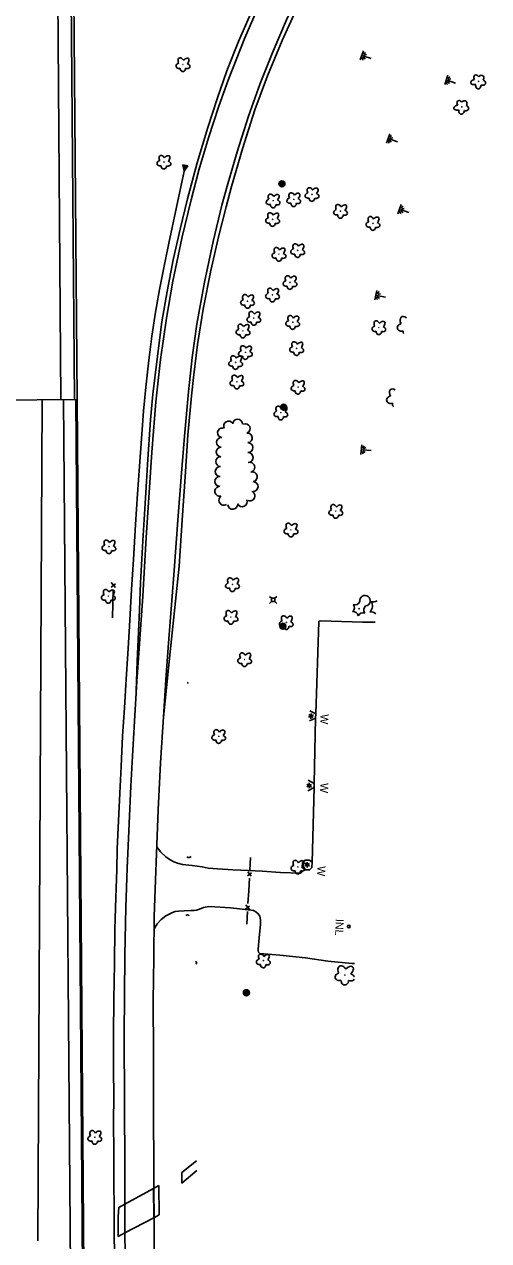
# Model space of a CAD drawing. Extents: x 588843 to 2552415, y 180129 to 269402.
# Drawn here: x 594066 to 594414, y 181539 to 182451 of the extents above; entities that cross this region are included whole.
import ezdxf

# ---------------------------------------------------------------- set-up
doc = ezdxf.new("R2010")
doc.units = 0
for name, color, linetype in [('Default', 7, 'Continuous'), ('E_BMGRD', 7, 'Continuous'), ('E_DRN', 7, 'Continuous'), ('E_DRN_Text', 7, 'Continuous'), ('E_DWY', 7, 'Continuous'), ('E_FEN_P', 7, 'Continuous'), ('E_LAND_TreeLine_P', 7, 'Continuous'), ('E_LAND_Vegetation', 7, 'Continuous'), ('E_LTG', 7, 'Continuous'), ('E_MISCPROP', 7, 'Continuous'), ('E_RDWY', 7, 'Continuous'), ('E_RDWY_Gravel', 7, 'Continuous'), ('E_UTL_AG_Bold', 7, 'Continuous'), ('E_WAL', 7, 'Continuous'), ('E_WAL_Text', 7, 'Continuous'), ('E_WTR_Wetland', 7, 'Continuous'), ('P_BMGRD', 7, 'Continuous'), ('P_RDWY_LaneEdge', 7, 'Continuous'), ('P_RDWY_PavtEdge', 7, 'Continuous'), ('P_RDWY_ShldAgg', 7, 'Continuous'), ('P_RDWY_ShldPaved', 7, 'Continuous'), ('P_TC_BarrierConc', 7, 'Continuous')]:
    doc.layers.add(name, color=color, linetype=linetype)

# ---------------------------------------------------------------- blocks, each defined once
blk = doc.blocks.new('CULV2')
at = {"layer": 'E_DRN'}
blk.add_arc((20, 15), 24.6, 216.8699, 323.1301, dxfattribs=at)
blk = doc.blocks.new('POLE')
at = {"layer": 'Default'}
for radius in [4.46, 3.35, 2.23, 1.12]:
    blk.add_circle((0, 0), radius, dxfattribs=at)
blk = doc.blocks.new('DTRE')
at = {"layer": 'Default'}
blk.add_circle((-0.2, 0), 0.183, dxfattribs=at)
for centre, major_axis, ratio in [((-5.9, 0.2), (4.93, -0.12), 0.832022), ((-1.9, 5.3), (1.36, -4.98), 0.782863), ((4.1, 2.7), (-5.27, -2.93), 0.691916), ((-2.5, -5.2), (1.8, 4.86), 0.716896), ((3.5, -3.7), (-5.01, 4.58), 0.560249)]:
    blk.add_ellipse(centre, major_axis=major_axis, ratio=ratio, start_param=1.570796, end_param=4.712389, dxfattribs=at)
blk = doc.blocks.new('W_1')
at = {"layer": 'E_WAL_Text'}
blk.add_text('W', height=12, dxfattribs=at).set_placement((-4.5, -6))
blk = doc.blocks.new('PED')
at = {"layer": 'Default'}
for p, q in [((-2.5, 2.5), (-5.3, 5.3)), ((2.5, 2.5), (5.3, 5.3)), ((-2.5, -2.5), (-5.3, -5.3)), ((2.5, -2.5), (5.3, -5.3))]:
    blk.add_line(p, q, dxfattribs=at)
blk.add_lwpolyline([(-2.5, -2.5), (2.5, -2.5), (2.5, 2.5), (-2.5, 2.5)], close=True, dxfattribs=at)
blk = doc.blocks.new('INLT_9')
at = {"layer": 'E_DRN_Text'}
blk.add_text('INL', height=12, dxfattribs=at).set_placement((-11, -6))
blk = doc.blocks.new('LPOL')
at = {"layer": 'Default'}
for p, q in [((-4, 0), (-1.5, 0)), ((-0.7, 1.3), (-2, 3.5)), ((0.7, 1.3), (2, 3.5)), ((1.5, 0), (4, 0)), ((-2, -3.5), (-0.7, -1.3)), ((2, -3.5), (0.7, -1.3))]:
    blk.add_line(p, q, dxfattribs=at)
for radius in [1.5, 1.5, 1.5, 0.125]:
    blk.add_circle((0, 0), radius, dxfattribs=at)
blk = doc.blocks.new('CTRE')
at = {"layer": 'Default'}
blk.add_circle((0, 0), 0.223, dxfattribs=at)
for centre, start, end in [((-12, 9), 280.2067, 5.9716), ((-13.8, -5.9), 340.2113, 65.9762), ((1.8, 14.9), 220.2113, 305.9762), ((13.8, 5.9), 160.2113, 245.9762), ((-1.8, -14.9), 40.2113, 125.9762), ((12, -9), 185.9272, 100.2511)]:
    blk.add_arc(centre, 7.87, start, end, dxfattribs=at)
blk = doc.blocks.new('MAR')
at = {"layer": 'Default'}
for p, q in [((-7.3, 0), (7.2, 0)), ((-6.1, 3.5), (-2.5, 1.5)), ((-1.4, 2.4), (-3.5, 6.2)), ((0, 14.8), (0, 1.6)), ((1.4, 2.4), (3.6, 6.2)), ((6.1, 3.5), (2.5, 1.5))]:
    blk.add_line(p, q, dxfattribs=at)

msp = doc.modelspace()

# ---------------------------------------------------------------- linework, layer by layer
at = {"layer": 'E_BMGRD'}
for p, q in [((594185.62, 182340.83), (594184.53, 182335.67)), ((594184.62, 182345.64), (594185.62, 182340.83)), ((594184.62, 182345.64), (594188.48, 182344.83)), ((594184.73, 182345.11), (594188.16, 182344.39)), ((594184.84, 182344.57), (594187.85, 182343.94)), ((594184.95, 182344.04), (594187.52, 182343.49)), ((594185.06, 182343.5), (594187.21, 182343.05)), ((594185.17, 182342.97), (594186.89, 182342.61)), ((594185.29, 182342.44), (594186.57, 182342.16)), ((594185.4, 182341.9), (594186.25, 182341.72)), ((594185.51, 182341.37), (594185.93, 182341.28)), ((594185.62, 182340.83), (594188.48, 182344.83))]:
    msp.add_line(p, q, dxfattribs=at)
at = {"layer": 'E_DRN'}
msp.add_circle((594308.89, 181774.66), 0.955, dxfattribs=at)
at = {"layer": 'E_DWY'}
for points in [[(594284.13, 181934.05), (594286.45, 182002.94), (594286.63, 182003.46), (594287.02, 182003.6), (594287.99, 182003.73), (594319.18, 182002.68), (594328.65, 182002.63)], [(594283.04, 181881.8), (594284.08, 181930.81)], [(594281.36, 181822.73), (594283.06, 181878.7)], [(594165.05, 181834.23), (594167.92, 181830.69), (594171.91, 181826.87), (594175.15, 181824.59), (594178, 181823.11), (594180.54, 181822.12), (594184.48, 181821.16), (594191.59, 181820.36), (594199.19, 181819.24), (594203.69, 181818.31), (594210.56, 181817.75), (594222.14, 181817.21), (594233.44, 181816.67), (594244.07, 181815.99), (594257.88, 181815.12), (594272.99, 181814.49)], [(594272.99, 181814.49), (594276, 181817.3)], [(594313.11, 181746.93), (594311.52, 181746.97), (594293.28, 181748.66), (594276.55, 181751.05), (594257.2, 181753.03), (594242.31, 181754.35), (594241.41, 181755.33), (594240.99, 181756.42), (594240.97, 181757.6), (594241.74, 181766.18), (594242.8, 181776.47), (594242.75, 181779.64), (594242.24, 181782.3), (594241.09, 181784.19), (594239.29, 181785.59), (594237.44, 181786.51), (594235.7, 181786.86), (594220.32, 181788.51), (594208.64, 181789.44), (594204.04, 181789.53), (594200.2, 181788.81), (594197.12, 181787.64), (594194.88, 181786.92), (594193.1, 181786.69), (594190.98, 181786.52), (594185.6, 181786.48), (594181.45, 181786.25), (594178.97, 181785.78), (594176.91, 181785.02), (594174.36, 181783.92), (594171.91, 181782.67), (594168.37, 181779.9), (594165.39, 181776.7), (594163.11, 181772.95)]]:
    msp.add_lwpolyline(points, dxfattribs=at)
at = {"layer": 'E_FEN_P'}
for p, q in [((594130.92, 182028.89), (594134.15, 182031.55)), ((594134.12, 182028.61), (594131.03, 182032.4)), ((594233.02, 181812.56), (594235.98, 181814.89)), ((594235.89, 181812.24), (594233.2, 181815.71)), ((594234.48, 181787.36), (594231.79, 181790.83)), ((594231.61, 181787.67), (594234.57, 181790))]:
    msp.add_line(p, q, dxfattribs=at)
for points in [[(594132.24, 182016.47), (594132.59, 182027.04)], [(594131.9, 182005.91), (594132.24, 182016.47)], [(594234.81, 181816.74), (594235.35, 181826.24)], [(594233.94, 181801.35), (594234.48, 181810.85)], [(594233.4, 181791.85), (594233.94, 181801.35)], [(594232.53, 181776.47), (594233.07, 181785.97)]]:
    msp.add_lwpolyline(points, dxfattribs=at)
at = {"layer": 'E_LAND_TreeLine_P'}
for centre, radius, start, end in [((594225.61, 182151.27), 3.59, 358.17501, 178.17501), ((594214.27, 182144.68), 3.59, 82.02711, 262.02711), ((594218.82, 182149.88), 3.59, 28.92065, 208.92065), ((594231.48, 182147.84), 3.59, 294.16712, 114.16712), ((594213.47, 182137.54), 3.59, 88.38294, 268.38294), ((594233.03, 182140.9), 3.59, 276.10075, 96.10075), ((594233.4, 182133.61), 3.72, 269.72316, 89.72316), ((594213.27, 182130.36), 3.59, 88.38294, 268.38294), ((594233.54, 182126.17), 3.72, 271.84426, 91.84426), ((594212.65, 182115.62), 3.72, 87.32283, 267.32283), ((594212.99, 182123.05), 3.72, 87.32283, 267.32283), ((594234.72, 182118.88), 3.72, 285.0733, 105.0733), ((594212.31, 182108.2), 3.72, 88.55402, 268.55402), ((594236.67, 182111.71), 3.72, 285.47434, 105.47434), ((594212.29, 182100.78), 3.72, 103.2189, 283.2189), ((594234.97, 182097.37), 3.72, 247.41696, 67.41696), ((594237.21, 182104.37), 3.72, 268.42121, 88.42121), ((594215.38, 182094.15), 3.72, 123.93887, 303.93887), ((594222, 182091.13), 3.72, 186.30511, 6.30511), ((594229.1, 182093.03), 3.72, 204.16712, 24.16712)]:
    msp.add_arc(centre, radius, start, end, dxfattribs=at)
at = {"layer": 'E_LAND_Vegetation'}
msp.add_circle((594305.97, 181738.26), 0.128, dxfattribs=at)
for centre, start, end in [((594320.75, 182014.85), 310.61086, 36.37577), ((594327.46, 182023.92), 250.61087, 296.49988), ((594325.29, 182004.55), 47.94477, 96.37116)]:
    msp.add_arc(centre, 5.9, start, end, dxfattribs=at)
for centre, major_axis, ratio, start_param, end_param in [((594350.59, 182227.95), (2.03, -3.7), 0.691916, 2.021985, 4.712389), ((594348.76, 182223.81), (3.49, 0.93), 0.782863, 1.570796, 4.712389), ((594352.37, 182220.99), (0.1, 3.45), 0.832022, 1.570796, 2.147407), ((594342.63, 182173.65), (2.03, -3.7), 0.691916, 2.160472, 4.712389), ((594340.8, 182169.51), (3.49, 0.93), 0.782863, 1.570796, 4.712389), ((594344.41, 182166.7), (0.1, 3.45), 0.832022, 1.570796, 2.33707), ((594304.05, 181741.22), (2.06, -3.69), 0.691916, 1.570796, 4.712389), ((594308.56, 181740.87), (-3.2, -3.51), 0.560249, 1.570796, 4.712389), ((594302.25, 181737.07), (3.49, 0.96), 0.782863, 1.570796, 4.712389), ((594309.65, 181736.65), (-3.4, 1.26), 0.716896, 3.705973, 4.712389), ((594305.87, 181734.28), (0.08, 3.45), 0.832022, 1.570796, 4.712389), ((594309.65, 181736.65), (-3.4, 1.26), 0.716896, 1.570796, 3.078703)]:
    msp.add_ellipse(centre, major_axis=major_axis, ratio=ratio, start_param=start_param, end_param=end_param, dxfattribs=at)
at = {"layer": 'E_RDWY'}
for points in [[(594190.95, 182319.38), (594196.68, 182341.53), (594203.83, 182365.87), (594211.63, 182389.41), (594218.52, 182409), (594231.06, 182440.78), (594241.41, 182464.24), (594255.49, 182493.51), (594266.66, 182515.52), (594282.25, 182544.26), (594296.11, 182567.88), (594311.1, 182592.19), (594329.93, 182620.43), (594346.92, 182644.87), (594360.13, 182663.44), (594379.13, 182689.89), (594392.37, 182708.15)], [(594387.86, 182661.99), (594373.26, 182641.43), (594364.61, 182629.04), (594331.42, 182580.48), (594319.48, 182561.56), (594307.36, 182541.45), (594296.03, 182521.39), (594285.63, 182502.16), (594274.02, 182479.08), (594262.32, 182454.18), (594251.46, 182429.1), (594242.6, 182406.43), (594233.83, 182381.99), (594225.26, 182355.29), (594217.84, 182329.58), (594213.92, 182315.25)], [(594141.19, 181752.86), (594142.03, 181789.12), (594143.04, 181818.45), (594144.39, 181851.83), (594145.71, 181879.87), (594147.17, 181906.86), (594148.72, 181932.84), (594150.31, 181958.23), (594152.3, 181986.45), (594154.63, 182022.26), (594157.29, 182066.17), (594159.21, 182096.19), (594161.47, 182130.13), (594164.37, 182167.96), (594167.84, 182199.73), (594172.28, 182230.72), (594177.09, 182258.36), (594184.16, 182291.53), (594190.95, 182319.38)], [(594213.92, 182315.25), (594207.27, 182288.07), (594200.84, 182257.62), (594195.18, 182226.14), (594191.67, 182201.15), (594188.79, 182175.31), (594185.77, 182142.25), (594183.32, 182111.32), (594180.97, 182079.14), (594178.24, 182041.44), (594176.39, 182019.02), (594173.96, 181986.9), (594171.95, 181959.7), (594170.37, 181935.57), (594168.02, 181897.41), (594166.24, 181862.01), (594165.11, 181835.75), (594164.11, 181809.42), (594163.24, 181782.07), (594162.81, 181751.04)], [(594142.93, 181166.54), (594142.29, 181215.68), (594142.07, 181268.19), (594142.07, 181313.28), (594142.01, 181359.34), (594141.95, 181402.92), (594141.64, 181442.84), (594141.47, 181479.37), (594141.56, 181516.12), (594141.22, 181558.09), (594141.09, 181594.3), (594140.95, 181642.35), (594140.72, 181693.25), (594141.19, 181752.86)], [(594162.81, 181751.04), (594162.53, 181719.29), (594162.57, 181679.47), (594162.77, 181638.36), (594162.86, 181590.21), (594163.17, 181543.56), (594163.69, 181487.44), (594163.82, 181444.77), (594163.88, 181400.76), (594163.9, 181350.35), (594163.93, 181308.87), (594164.11, 181250.65), (594164.38, 181188.88), (594164.29, 181166.89)]]:
    msp.add_lwpolyline(points, dxfattribs=at)
at = {"layer": 'E_RDWY_Gravel'}
for points in [[(594188.24, 182319.98), (594195.49, 182347.07), (594203.4, 182373.57), (594210.3, 182394.91), (594217.54, 182416.05), (594226.26, 182438), (594236.91, 182462.05), (594246.94, 182483.14), (594260.22, 182509.34), (594273.39, 182534.45), (594286.39, 182557.66), (594299.1, 182578.88), (594311.87, 182598.79), (594328.1, 182622.71), (594344.74, 182646.35), (594363.04, 182671.81), (594380.17, 182695.63), (594390.2, 182709.56)], [(594390.76, 182659.08), (594377.17, 182640.03), (594360.46, 182617.08), (594343.4, 182592.37), (594330.25, 182572.87), (594318.51, 182554.06), (594305.83, 182532.12), (594292.73, 182508.02), (594278.73, 182480.82), (594267.94, 182458.46), (594258.95, 182438.74), (594247.97, 182412.15), (594238.59, 182386.69), (594229.39, 182357.57), (594221.09, 182329.18), (594217.09, 182313.98)], [(594149.4, 181943.66), (594150.46, 181973.34), (594152.21, 182012.02), (594153.04, 182032.35), (594154.8, 182063.74), (594156.43, 182091.6), (594158.44, 182124.98), (594160.44, 182154.52), (594162.24, 182173.66), (594165.33, 182200.19), (594169.02, 182227.87), (594172.9, 182250.6), (594177.45, 182274.37), (594182.55, 182297.4), (594188.24, 182319.98)], [(594217.09, 182313.98), (594211.58, 182292.52), (594205.52, 182266.28), (594199.84, 182237.42), (594195.66, 182210.86), (594192.58, 182186.18), (594191.15, 182172.33), (594188.46, 182142.83), (594186.29, 182111.73), (594184.21, 182079.12), (594181.78, 182044.74), (594179.11, 182018.55), (594175.22, 181980.58), (594170.12, 181931.6)]]:
    msp.add_lwpolyline(points, dxfattribs=at)
at = {"layer": 'E_WAL'}
for points in [[(594279.47, 181928.77), (594284.08, 181930.81), (594284.13, 181934.05), (594279.71, 181936.41)], [(594278.2, 181876.21), (594283.06, 181878.7), (594283.04, 181881.8), (594278.42, 181884.26)], [(594274.14, 181822.71), (594273.98, 181818.81), (594276.14, 181817.19), (594279.49, 181817), (594281.24, 181818.77), (594281.36, 181822.85)], [(594281.36, 181822.85), (594279.38, 181824.36), (594276.21, 181824.38), (594274.14, 181822.71)], [(594195.2, 181591.8), (594183.94, 181582.36), (594183.95, 181590.16), (594194.82, 181598.96)]]:
    msp.add_lwpolyline(points, dxfattribs=at)
at = {"layer": 'P_BMGRD'}
for points in [[(594155.14, 182160.77), (594156.85, 182178.97), (594159.23, 182199.06), (594161.47, 182217.15), (594164.28, 182235.05), (594167.18, 182252.02), (594171.1, 182272.17), (594174.09, 182286.7), (594185.62, 182340.83)], [(594133.35, 181528.69), (594133.32, 181544.48), (594133.2, 181562.81), (594133.04, 181583.84), (594132.91, 181604.92), (594132.77, 181628.51), (594132.93, 181647.16), (594132.78, 181667.34), (594132.8, 181694.12), (594132.98, 181719.98), (594133.45, 181746.83), (594133.82, 181772.64), (594134.46, 181796.36), (594135.31, 181817.17), (594135.49, 181832.82), (594136.5, 181853.92), (594137.52, 181874.51), (594138.38, 181894.67), (594139.57, 181917.35), (594140.91, 181938.43), (594142.25, 181960.09), (594143.4, 181979.01), (594144.6, 181999.82), (594146.31, 182027.2), (594147.79, 182049.63), (594149.26, 182075.86), (594150.69, 182098.83), (594155.14, 182160.77)]]:
    msp.add_lwpolyline(points, dxfattribs=at)
at = {"layer": 'P_RDWY_LaneEdge'}
msp.add_line((594076.13, 181539.16), (594079.4, 182169.42), dxfattribs=at)
at = {"layer": 'P_RDWY_PavtEdge'}
for p, q in [((594093.4, 182169.53), (594088.96, 182730.72)), ((594100.93, 181469.57), (594095.4, 182169.55)), ((594141.17, 181566.56), (594162.63, 181578.31)), ((594162.8, 181556.28), (594162.63, 181578.31)), ((594141.32, 181545.06), (594141.17, 181566.56)), ((594141.32, 181545.06), (594162.8, 181556.28))]:
    msp.add_line(p, q, dxfattribs=at)
at = {"layer": 'P_RDWY_ShldAgg'}
for p, q in [((594105.4, 182169.63), (594100.96, 182730.81)), ((594162.63, 181578.31), (594166.71, 181580.54)), ((594166.93, 181558.44), (594166.71, 181580.54)), ((594136.18, 181557.18), (594136.68, 181564.1)), ((594136.68, 181564.1), (594141.17, 181566.56)), ((594136.15, 181542.36), (594136.18, 181557.18)), ((594162.8, 181556.28), (594166.93, 181558.44)), ((594136.15, 181542.36), (594141.32, 181545.06))]:
    msp.add_line(p, q, dxfattribs=at)
at = {"layer": 'P_RDWY_ShldPaved'}
for p, q in [((594103.4, 182169.61), (594098.96, 182730.79)), ((593950.9, 182168.4), (594105.4, 182169.63)), ((594110.93, 181469.65), (594105.4, 182169.63))]:
    msp.add_line(p, q, dxfattribs=at)
at = {"layer": 'P_TC_BarrierConc'}
msp.add_line((594109.93, 181469.64), (594104.4, 182169.62), dxfattribs=at)

# ---------------------------------------------------------------- block references
at = {"layer": 'E_DRN'}
for p, xscale, yscale, rotation in [((594188.5, 181957.76), 0.024878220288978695, 0.02487822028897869, -94.3624537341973), ((594187.73, 181826.87), 0.07831160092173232, 0.07831160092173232, 4.91759199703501), ((594189.4, 181782.74), 0.06383460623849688, 0.06383460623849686, 178.13202280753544), ((594194.65, 181746.5), 0.05307847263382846, 0.05307847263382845, 101.48324745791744)]:
    msp.add_blockref('CULV2', p, dxfattribs=dict(at, xscale=xscale, yscale=yscale, rotation=rotation))
at = {"layer": 'E_DRN_Text', "xscale": 0.5, "yscale": 0.4999999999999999, "rotation": -91.92914160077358}
msp.add_blockref('INLT_9', (594301.89, 181774.81), dxfattribs=at)
at = {"layer": 'E_LAND_Vegetation'}
for name, p, xscale, yscale, rotation in [('DTRE', (594184.75, 182420.86), 0.5000000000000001, 0.5000000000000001, 90.45304071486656), ('DTRE', (594406.05, 182407.98), 0.5, 0.4999999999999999, -125.30359383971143), ('DTRE', (594393.44, 182388.86), 0.5, 0.4999999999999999, -125.30359383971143), ('DTRE', (594170.49, 182347.78), 0.5000000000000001, 0.5000000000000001, 90.45304071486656), ('DTRE', (594281.41, 182323.55), 0.5000000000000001, 0.5000000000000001, 90.45304071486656), ('DTRE', (594252.26, 182318.76), 0.5000000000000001, 0.5000000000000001, 90.45304071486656), ('DTRE', (594267.72, 182319.74), 0.5000000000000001, 0.5000000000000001, 90.45304071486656), ('DTRE', (594251.91, 182304.79), 0.5000000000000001, 0.5000000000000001, 90.45304071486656), ('DTRE', (594302.74, 182310.95), 0.5, 0.5, 89.72316307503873), ('DTRE', (594327.01, 182301.84), 0.5, 0.5, 89.72316307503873), ('DTRE', (594256.64, 182278.64), 0.5, 0.5, 89.72316307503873), ('DTRE', (594270.67, 182281.52), 0.5, 0.5, 89.72316307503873), ('DTRE', (594264.93, 182257.58), 0.5, 0.5, 89.72316307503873), ('DTRE', (594233.11, 182243.4), 0.5000000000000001, 0.5000000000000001, 90.39954016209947), ('DTRE', (594251.82, 182248.21), 0.5, 0.5, 89.72316307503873), ('DTRE', (594237.86, 182230.68), 0.5000000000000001, 0.5000000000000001, 90.39954016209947), ('DTRE', (594266.95, 182227.64), 0.5, 0.5, 89.72316307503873), ('DTRE', (594331.47, 182223.69), 0.5, 0.5, 89.72316307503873), ('DTRE', (594229.72, 182221.23), 0.5000000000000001, 0.5000000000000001, 90.39954016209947), ('DTRE', (594231.53, 182205.11), 0.5000000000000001, 0.5000000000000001, 90.39954016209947), ('DTRE', (594269.89, 182208.07), 0.5, 0.5, 89.72316307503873), ('DTRE', (594224.24, 182197.61), 0.5000000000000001, 0.5000000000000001, 90.39954016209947), ('DTRE', (594225.14, 182183.02), 0.5000000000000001, 0.5000000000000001, 90.39954016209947), ('DTRE', (594270.96, 182179.08), 0.5, 0.5, 89.72316307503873), ('DTRE', (594258.03, 182159.84), 0.5000000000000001, 0.5000000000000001, 90.39954016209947), ('DTRE', (594299.23, 182086.03), 0.5, 0.5, 89.72316307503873), ('DTRE', (594265.63, 182072.03), 0.5000000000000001, 0.5000000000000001, 90.39954016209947), ('DTRE', (594129.31, 182059.43), 0.5000000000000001, 0.5000000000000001, 90.39954016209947), ('DTRE', (594221.83, 182031.15), 0.5000000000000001, 0.5000000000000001, 90.39954016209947), ('DTRE', (594128.85, 182022.32), 0.5000000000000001, 0.5000000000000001, 90.39954016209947), ('CTRE', (594316.61, 182012.81), 0.5000000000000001, 0.5000000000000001, 90.39954016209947), ('DTRE', (594220.66, 182006.6), 0.5000000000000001, 0.5000000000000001, 90.39954016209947), ('DTRE', (594262.09, 182002.7), 0.5000000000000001, 0.5000000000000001, 90.39954016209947), ('DTRE', (594230.97, 181974.87), 0.5000000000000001, 0.5000000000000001, 90.39954016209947), ('DTRE', (594211.58, 181917.33), 0.5000000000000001, 0.5000000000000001, 90.39954016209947), ('DTRE', (594270.83, 181819.4), 0.5000000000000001, 0.5000000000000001, 90.39954016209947), ('DTRE', (594244.94, 181749.11), 0.5000000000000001, 0.5, 90.08344940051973), ('DTRE', (594118.75, 181616.79), 0.5000000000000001, 0.5, 90.08344940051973)]:
    msp.add_blockref(name, p, dxfattribs=dict(at, xscale=xscale, yscale=yscale, rotation=rotation))
at = {"layer": 'E_LTG', "xscale": 0.5, "yscale": 0.4999999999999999, "rotation": 88.07085839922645}
for p in [(594280.61, 181932.39), (594279.24, 181880.2), (594277.77, 181820.98)]:
    msp.add_blockref('LPOL', p, dxfattribs=at)
at = {"layer": 'E_MISCPROP'}
for p, xscale, yscale, rotation in [((594258.85, 182331.26), 0.49999999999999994, 0.49999999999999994, 90.71624745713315), ((594260.1, 182163.91), 0.5, 0.4999999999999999, 88.07085839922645), ((594259.58, 181999.68), 0.5, 0.4999999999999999, 88.07085839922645), ((594232.21, 181725.02), 0.5000000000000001, 0.5, 90.08344940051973)]:
    msp.add_blockref('POLE', p, dxfattribs=dict(at, xscale=xscale, yscale=yscale, rotation=rotation))
at = {"layer": 'E_UTL_AG_Bold', "xscale": 0.4999999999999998, "yscale": 0.49999999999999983, "rotation": 90.4534712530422}
msp.add_blockref('PED', (594252.27, 182019.37), dxfattribs=at)
at = {"layer": 'E_WAL_Text', "xscale": 0.5, "yscale": 0.5000000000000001, "rotation": -92.94348037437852}
for p in [(594290.69, 181931.56), (594290.6, 181879.98), (594288.39, 181817.68)]:
    msp.add_blockref('W_1', p, dxfattribs=at)
at = {"layer": 'E_WTR_Wetland', "xscale": 0.5}
for p, yscale, rotation in [((594318.71, 182427.53), 0.5, -108.95040159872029), ((594381.87, 182409.24), 0.5, -108.95040159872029), ((594338.33, 182365.22), 0.5, -108.95040159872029), ((594346.92, 182312.26), 0.5, -108.95040159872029), ((594329.22, 182247.87), 0.5000000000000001, -102.44829513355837), ((594318.32, 182132.09), 0.5, -95.12765611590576)]:
    msp.add_blockref('MAR', p, dxfattribs=dict(at, yscale=yscale, rotation=rotation))

doc.saveas('drawing.dxf')
